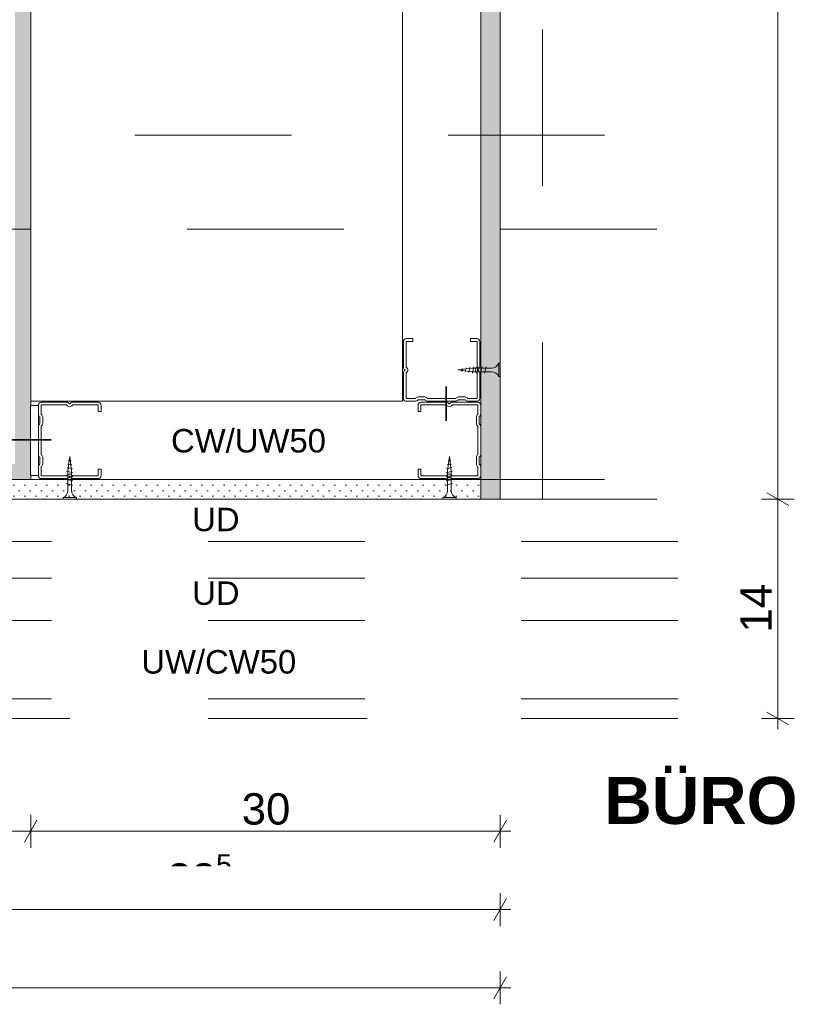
# Model space of a CAD drawing. Header units: metres. Extents: x -4 to 100, y -11 to 17.
# Tile 720 of 728: x 90.342 to 90.837, y -11.04 to -10.412. Entities that reach past the tile are written whole.
import ezdxf

# ---------------------------------------------------------------- set-up
doc = ezdxf.new("R2010")
doc.units = ezdxf.units.M
doc.header["$MEASUREMENT"] = 0
for name, pattern in [('Strichlinie doppelt', [0.546806, 0.264583, -0.105833, 0.070556, -0.105833]), ('Strichlinie eng', [0.115, 0.075, -0.04]), ('Untersicht', [0.1, 0.075, -0.025]), ('Wipeout_Contour', [1, 0, -1])]:
    doc.linetypes.add(name, pattern=pattern)
for name, color, linetype in [('152 - Bemaßung_ Beschriftung.Ausbau', 7, 'Continuous'), ('451 - Universal.Achsen Raster', 7, 'Continuous'), ('607 - Struktur.Stütze', 7, 'Continuous'), ('608 - Struktur.Träger', 7, 'Continuous'), ('650 - Abdeckung.Fußboden Aufbau', 7, 'Continuous'), ('653 - Abdeckung.TB Verkofferung', 7, 'Continuous'), ('660 - Unterkonstruktion.Trockenbau', 7, 'Continuous'), ('Neubau_606 - Struktur.Wand Innen Ausbau', 7, 'Continuous'), ('Neubau_653 - Abdeckung.TB Verkofferung', 7, 'Continuous')]:
    doc.layers.add(name, color=color, linetype=linetype)
doc.styles.add('ERSTELLTER_STIL_1', font='txt')
doc.styles.add('ERSTELLTER_STIL_2', font='txt')
doc.dimstyles.new('ERSTELLTER_STIL__15', dxfattribs={"dimtxt": 0.02, "dimasz": 0.01064, "dimexe": 0.18, "dimexo": 0.0625, "dimgap": 0, "dimtad": 1, "dimtih": 1, "dimtoh": 1, "dimzin": 0, "dimdsep": 46, "dimtxsty": 'ERSTELLTER_STIL_2', "dimblk": 'ARROWHEAD_2', "dimblk1": 'ARROWHEAD_2', "dimblk2": 'ARROWHEAD_2', "dimcen": 0.09, "dimse1": 1, "dimse2": 1, "dimclrd": 7, "dimclre": 7, "dimclrt": 7, "dimazin": 0, "dimtfac": 1, "dimtdec": 4, "dimtmove": 0, "dimatfit": 3, "dimfxl": 1, "dimtolj": 1, "dimtzin": 0, "dimarcsym": 0})
doc.dimstyles.new('ERSTELLTER_STIL__17', dxfattribs={"dimtxt": 0.02, "dimasz": 0.01064, "dimexe": 0.18, "dimexo": 0.0625, "dimgap": 0, "dimtad": 1, "dimzin": 0, "dimdsep": 46, "dimtxsty": 'ERSTELLTER_STIL_2', "dimblk": 'ARROWHEAD_2', "dimblk1": 'ARROWHEAD_2', "dimblk2": 'ARROWHEAD_2', "dimcen": 0.09, "dimse1": 1, "dimse2": 1, "dimclrd": 7, "dimclre": 7, "dimclrt": 7, "dimazin": 0, "dimtfac": 1, "dimtdec": 4, "dimtmove": 0, "dimatfit": 3, "dimfxl": 1, "dimtolj": 1, "dimtzin": 0, "dimarcsym": 0})
pattern_1 = [(45, (90.171852, -10.372977), (-0.003535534, 0.003535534), [0, -0.005])]

# ---------------------------------------------------------------- blocks, each defined once
blk = doc.blocks.new('*D898', base_point=(90.17185, -10.37298))
at = {"layer": '152 - Bemaßung_ Beschriftung.Ausbau', "color": 7, "linetype": 'Continuous', "lineweight": 9}
for p, q in [((90.81921, -10.71374), (90.83321, -10.72182)), ((90.83671, -10.71778), (90.81571, -10.71778)), ((90.82621, -10.85777), (90.82621, -10.71778)), ((90.83671, -10.85777), (90.81571, -10.85777)), ((90.81921, -10.85373), (90.83321, -10.86182)), ((90.82621, -10.86462), (90.82621, -10.85777))]:
    blk.add_line(p, q, dxfattribs=at)
at = {"color": 254, "linetype": 'Wipeout_Contour', "lineweight": 0, "ltscale": 365.808411}
blk.add_wipeout([(90.82581, -10.80655), (90.82581, -10.769), (90.79861, -10.769), (90.79861, -10.80655)], dxfattribs=at).dxf.layer = '152 - Bemaßung_ Beschriftung.Ausbau'
at = {"layer": '152 - Bemaßung_ Beschriftung.Ausbau', "color": 7, "lineweight": 9, "insert": (90.82221, -10.80295), "char_height": 0.02, "attachment_point": 7, "rotation": 90, "style": 'ERSTELLTER_STIL_2'}
blk.add_mtext('\\A1;{\\pql;\\fArial|b0|i0|c0|p38;14}', dxfattribs=at)
blk = doc.blocks.new('ARROWHEAD_2')
at = {"color": 0, "linetype": 'Continuous', "lineweight": 0}
for p, q in [((-0.378, -0.655), (0.378, 0.655)), ((0, 0), (-1, 0))]:
    blk.add_line(p, q, dxfattribs=at)
blk = doc.blocks.new('*D899', base_point=(90.17185, -10.37298))
at = {"layer": '152 - Bemaßung_ Beschriftung.Ausbau', "color": 7, "linetype": 'Continuous', "lineweight": 9}
for p, q in [((90.81921, -10.01873), (90.83321, -10.02682)), ((90.83671, -10.02277), (90.81571, -10.02277)), ((90.82621, -10.71778), (90.82621, -10.02277)), ((90.81921, -10.71374), (90.83321, -10.72182)), ((90.83671, -10.71778), (90.81571, -10.71778))]:
    blk.add_line(p, q, dxfattribs=at)
at = {"layer": '152 - Bemaßung_ Beschriftung.Ausbau', "color": 7, "lineweight": 9, "insert": (90.82254, -10.39046), "char_height": 0.02, "attachment_point": 7, "rotation": 90, "style": 'ERSTELLTER_STIL_2'}
blk.add_mtext('\\A1;{\\pql;\\fArial|b0|i0|c0|p38;69\\fArial|b0|i0|c0|p38;\\A1{\\H.66x;\\S5^  ;}}', dxfattribs=at)
at = {"color": 254, "linetype": 'Wipeout_Contour', "lineweight": 0, "ltscale": 365.615191}
blk.add_wipeout([(90.82581, -10.39406), (90.82581, -10.34649), (90.79861, -10.34649), (90.79861, -10.39406)], dxfattribs=at).dxf.layer = '152 - Bemaßung_ Beschriftung.Ausbau'
blk = doc.blocks.new('*D904', base_point=(90.17185, -10.37298))
at = {"layer": '152 - Bemaßung_ Beschriftung.Ausbau', "color": 7, "linetype": 'Continuous', "lineweight": 9}
for p, q in [((90.26386, -10.94036), (90.26386, -10.91936)), ((90.34886, -10.94036), (90.34886, -10.91936)), ((90.2679, -10.92286), (90.25982, -10.93686)), ((90.3529, -10.92286), (90.34482, -10.93686)), ((90.26386, -10.92986), (90.34886, -10.92986))]:
    blk.add_line(p, q, dxfattribs=at)
at = {"layer": '152 - Bemaßung_ Beschriftung.Ausbau', "color": 7, "lineweight": 9, "insert": (90.29377, -10.92619), "char_height": 0.02, "attachment_point": 7, "style": 'ERSTELLTER_STIL_2'}
blk.add_mtext('\\A1;{\\pql;\\fArial|b0|i0|c0|p38;8\\fArial|b0|i0|c0|p38;\\A1{\\H.66x;\\S5^  ;}}', dxfattribs=at)
at = {"color": 254, "linetype": 'Wipeout_Contour', "lineweight": 0, "ltscale": 363.860389}
blk.add_wipeout([(90.29017, -10.92946), (90.32256, -10.92946), (90.32256, -10.90226), (90.29017, -10.90226)], dxfattribs=at).dxf.layer = '152 - Bemaßung_ Beschriftung.Ausbau'
blk = doc.blocks.new('*D905', base_point=(90.17185, -10.37298))
at = {"layer": '152 - Bemaßung_ Beschriftung.Ausbau', "color": 7, "linetype": 'Continuous', "lineweight": 9}
for p, q in [((90.34886, -10.94036), (90.34886, -10.91936)), ((90.64886, -10.94036), (90.64886, -10.91936)), ((90.3529, -10.92286), (90.34482, -10.93686)), ((90.64482, -10.93686), (90.6529, -10.92286)), ((90.34886, -10.92986), (90.64886, -10.92986)), ((90.64886, -10.92986), (90.6557, -10.92986))]:
    blk.add_line(p, q, dxfattribs=at)
at = {"color": 254, "linetype": 'Wipeout_Contour', "lineweight": 0, "ltscale": 364.624822}
blk.add_wipeout([(90.48008, -10.92946), (90.51764, -10.92946), (90.51764, -10.90226), (90.48008, -10.90226)], dxfattribs=at).dxf.layer = '152 - Bemaßung_ Beschriftung.Ausbau'
at = {"layer": '152 - Bemaßung_ Beschriftung.Ausbau', "color": 7, "lineweight": 9, "insert": (90.48368, -10.92586), "char_height": 0.02, "attachment_point": 7, "style": 'ERSTELLTER_STIL_2'}
blk.add_mtext('\\A1;{\\pql;\\fArial|b0|i0|c0|p38;30}', dxfattribs=at)
blk = doc.blocks.new('*D908', base_point=(90.17185, -10.37298))
at = {"layer": '152 - Bemaßung_ Beschriftung.Ausbau', "color": 7, "linetype": 'Continuous', "lineweight": 9}
for p, q in [((90.26386, -10.99036), (90.26386, -10.96936)), ((90.64886, -10.99036), (90.64886, -10.96936)), ((90.2679, -10.97286), (90.25982, -10.98686)), ((90.64482, -10.98686), (90.6529, -10.97286)), ((90.26386, -10.97986), (90.64886, -10.97986)), ((90.64886, -10.97986), (90.6557, -10.97986))]:
    blk.add_line(p, q, dxfattribs=at)
at = {"layer": '152 - Bemaßung_ Beschriftung.Ausbau', "color": 7, "lineweight": 9, "insert": (90.43618, -10.9762), "char_height": 0.02, "attachment_point": 7, "style": 'ERSTELLTER_STIL_2'}
blk.add_mtext('\\A1;{\\pql;\\fArial|b0|i0|c0|p38;38\\fArial|b0|i0|c0|p38;\\A1{\\H.66x;\\S5^  ;}}', dxfattribs=at)
at = {"color": 254, "linetype": 'Wipeout_Contour', "lineweight": 0, "ltscale": 364.480077}
blk.add_wipeout([(90.43258, -10.97946), (90.48015, -10.97946), (90.48015, -10.95226), (90.43258, -10.95226)], dxfattribs=at).dxf.layer = '152 - Bemaßung_ Beschriftung.Ausbau'
blk = doc.blocks.new('*D909', base_point=(90.17185, -10.37298))
at = {"layer": '152 - Bemaßung_ Beschriftung.Ausbau', "color": 7, "linetype": 'Continuous', "lineweight": 9}
for p, q in [((89.67884, -11.04036), (89.67884, -11.01936)), ((90.64886, -11.04036), (90.64886, -11.01936)), ((89.68288, -11.02286), (89.6748, -11.03686)), ((90.64482, -11.03686), (90.6529, -11.02286)), ((89.67199, -11.02986), (89.67884, -11.02986)), ((89.67884, -11.02986), (90.64886, -11.02986)), ((90.64886, -11.02986), (90.6557, -11.02986))]:
    blk.add_line(p, q, dxfattribs=at)
at = {"color": 254, "linetype": 'Wipeout_Contour', "lineweight": 0, "ltscale": 363.342763}
blk.add_wipeout([(90.14507, -11.02946), (90.18263, -11.02946), (90.18263, -11.00226), (90.14507, -11.00226)], dxfattribs=at).dxf.layer = '152 - Bemaßung_ Beschriftung.Ausbau'
at = {"layer": '152 - Bemaßung_ Beschriftung.Ausbau', "color": 7, "lineweight": 9, "insert": (90.14867, -11.02586), "char_height": 0.02, "attachment_point": 7, "style": 'ERSTELLTER_STIL_2'}
blk.add_mtext('\\A1;{\\pql;\\fArial|b0|i0|c0|p38;97}', dxfattribs=at)

msp = doc.modelspace()

# ---------------------------------------------------------------- hatches: boundary and pattern name
at = {"layer": '607 - Struktur.Stütze', "linetype": 'Continuous', "lineweight": 5}
h = msp.add_hatch(dxfattribs=at)
h.set_pattern_fill('Gips_0006', style=0, pattern_type=2)
h.set_pattern_definition(pattern_1)
h.paths.add_polyline_path([(90.34886, -10.70527), (90.08789, -10.70527), (90.08789, -10.69527), (90.33886, -10.69527), (90.33886, -9.89527), (90.08789, -9.89527), (90.08789, -9.88527), (90.34886, -9.88527)])
at = {"layer": 'Neubau_606 - Struktur.Wand Innen Ausbau', "linetype": 'Continuous', "lineweight": 5}
h = msp.add_hatch(dxfattribs=at)
h.set_pattern_fill('Gips_0006', color=1, style=0, pattern_type=2)
h.set_pattern_definition(pattern_1)
h.paths.add_polyline_path([(90.63636, -10.71777), (90.63632, -10.02277), (90.64882, -10.02277), (90.64886, -10.71778)])
h = msp.add_hatch(dxfattribs=at)
h.set_pattern_fill('Gips_0006', color=1, style=0, pattern_type=2)
h.set_pattern_definition(pattern_1)
h.paths.add_polyline_path([(90.63646, -10.71777), (90.26386, -10.71777), (90.26386, -10.70527), (90.63646, -10.70527)])

# ---------------------------------------------------------------- linework, layer by layer
at = {"layer": '608 - Struktur.Träger', "color": 7, "linetype": 'Untersicht', "lineweight": 13, "ltscale": 0.2}
for p, q in [((89.61549, -10.48527), (90.76224, -10.48527)), ((89.61549, -10.70527), (90.76224, -10.70527))]:
    msp.add_line(p, q, dxfattribs=at)
at = {"layer": '650 - Abdeckung.Fußboden Aufbau', "color": 7, "linetype": 'Continuous', "lineweight": 13}
msp.add_lwpolyline([(90.08789, -10.70527), (90.34886, -10.70527), (90.34886, -9.88527)], dxfattribs=at)
at = {"layer": '653 - Abdeckung.TB Verkofferung', "color": 1, "linetype": 'Continuous', "lineweight": 35}
msp.add_line((90.61434, -10.64585), (90.61434, -10.66766), dxfattribs=at)
at = {"layer": '653 - Abdeckung.TB Verkofferung', "color": 1, "linetype": 'Strichlinie eng', "lineweight": 13, "ltscale": 0.2}
msp.add_line((90.64886, -10.71778), (90.76224, -10.71778), dxfattribs=at)
at = {"layer": 'Neubau_606 - Struktur.Wand Innen Ausbau', "color": 1, "linetype": 'Continuous', "lineweight": 18}
for points in [[(90.58635, -10.65527), (90.58632, -10.02277)], [(90.34886, -10.65527), (90.58635, -10.65527)]]:
    msp.add_lwpolyline(points, dxfattribs=at)
at = {"layer": 'Neubau_606 - Struktur.Wand Innen Ausbau', "color": 1, "linetype": 'Continuous', "lineweight": 13, "flags": 128}
for points in [[(90.63636, -10.71777), (90.63632, -10.02277), (90.64882, -10.02277), (90.64886, -10.71778)], [(90.63646, -10.71777), (90.26386, -10.71777), (90.26386, -10.70527), (90.63646, -10.70527)]]:
    msp.add_lwpolyline(points, close=True, dxfattribs=at)
at = {"layer": 'Neubau_606 - Struktur.Wand Innen Ausbau', "color": 1, "linetype": 'Continuous', "lineweight": 5}
for points in [[(90.68639, -10.70527), (90.34886, -10.70527)], [(90.69889, -10.70527), (90.68639, -10.70527)]]:
    msp.add_lwpolyline(points, dxfattribs=at)
at = {"layer": 'Neubau_653 - Abdeckung.TB Verkofferung', "color": 1, "linetype": 'Strichlinie eng', "lineweight": 13, "ltscale": 0.2}
for p, q in [((90.67586, -10.71777), (90.67596, -10.0228)), ((90.76224, -10.74477), (90.26386, -10.74477)), ((90.76224, -10.76827), (90.26386, -10.76827)), ((90.76224, -10.79527), (90.26386, -10.79527)), ((90.76224, -10.84527), (90.26386, -10.84527)), ((90.26386, -10.85777), (90.76224, -10.85777)), ((90.76224, -10.85777), (90.26386, -10.85777))]:
    msp.add_line(p, q, dxfattribs=at)
at = {"layer": 'Neubau_653 - Abdeckung.TB Verkofferung', "color": 1, "linetype": 'Untersicht', "lineweight": 9, "ltscale": 0.2}
msp.add_line((90.37386, -10.85777), (90.26386, -10.85777), dxfattribs=at)

# ---------------------------------------------------------------- texts
at = {"layer": '152 - Bemaßung_ Beschriftung.Ausbau', "color": 7, "linetype": 'Continuous', "lineweight": 9, "insert": (90.7154, -10.92559), "char_height": 0.03, "attachment_point": 7, "style": 'ERSTELLTER_STIL_1'}
msp.add_mtext('\\A1;{\\pql;\\fArial|b1|i0|c0|p38;BÜRO}', dxfattribs=at)

# ---------------------------------------------------------------- next in the draw order: dimensions: what is measured, and where the dimension line sits
at = {"layer": '152 - Bemaßung_ Beschriftung.Ausbau', "color": 7, "linetype": 'Continuous', "lineweight": 9}
dim = msp.add_linear_dim(base=(90.82621, -10.71778), p1=(90.76224, -10.85777), p2=(89.67884, -10.71778), angle=90, dimstyle='ERSTELLTER_STIL__17', dxfattribs=at)
dim.commit()
dim.dimension.update_dxf_attribs({"geometry": '*D898', "text_midpoint": (90.81221, -10.78771), "dimtype": 160, "text_rotation": 90})

# ---------------------------------------------------------------- next in the draw order: dimensions: what is measured, and where the dimension line sits
dim = msp.add_linear_dim(base=(90.82621, -10.02277), p1=(89.67884, -10.71778), p2=(89.67887, -10.02277), angle=90, dimstyle='ERSTELLTER_STIL__17', dxfattribs=at)
dim.commit()
dim.dimension.update_dxf_attribs({"geometry": '*D899', "text_midpoint": (90.81221, -10.3482), "dimtype": 160, "text_rotation": 90})

# ---------------------------------------------------------------- next in the draw order: linework, layer by layer
at = {"layer": '451 - Universal.Achsen Raster', "color": 160, "linetype": 'Strichlinie doppelt', "lineweight": 9, "ltscale": 0.2, "true_color": 0x3232ff}
msp.add_line((90.74886, -10.54527), (89.57884, -10.54527), dxfattribs=at)
at = {"layer": '660 - Unterkonstruktion.Trockenbau', "color": 1, "linetype": 'Continuous', "lineweight": 5}
for p, q in [((90.64786, -10.63952), (90.64786, -10.63102)), ((90.62421, -10.63622), (90.62447, -10.63443)), ((90.62645, -10.63655), (90.62698, -10.63396)), ((90.62868, -10.63692), (90.62949, -10.63349)), ((90.63106, -10.63727), (90.63206, -10.63327)), ((90.63366, -10.63727), (90.63466, -10.63327)), ((90.63626, -10.63727), (90.63726, -10.63327)), ((90.63886, -10.63727), (90.63986, -10.63327)), ((90.37285, -10.69313), (90.37464, -10.69339)), ((90.61731, -10.69313), (90.61551, -10.69339)), ((90.37179, -10.69998), (90.37579, -10.70098)), ((90.37215, -10.6976), (90.37558, -10.69841)), ((90.37252, -10.69537), (90.37511, -10.6959)), ((90.61836, -10.69998), (90.61436, -10.70098)), ((90.61801, -10.6976), (90.61457, -10.69841)), ((90.61764, -10.69537), (90.61504, -10.6959))]:
    msp.add_line(p, q, dxfattribs=at)
at = {"layer": '660 - Unterkonstruktion.Trockenbau', "color": 1, "linetype": 'Continuous', "lineweight": 13, "flags": 128}
msp.add_lwpolyline([(90.59295, -10.61702), (90.59295, -10.61527), (90.58895, -10.61527, 0.414214), (90.58695, -10.61727), (90.58695, -10.63333, 0.267949), (90.58795, -10.63506, -0.57735), (90.58795, -10.63549, 0.267949), (90.58695, -10.63722), (90.58695, -10.65327, 0.414214), (90.58895, -10.65527), (90.59445, -10.65527, 0.250492), (90.59612, -10.65439, -0.250492), (90.59633, -10.65427), (90.60058, -10.65427, -0.250492), (90.60079, -10.65439, 0.250492), (90.60245, -10.65527), (90.62025, -10.65527, 0.250492), (90.62192, -10.65439, -0.250492), (90.62213, -10.65427), (90.62638, -10.65427, -0.250492), (90.62659, -10.65439, 0.250492), (90.62825, -10.65527), (90.63375, -10.65527, 0.414214), (90.63575, -10.65327), (90.63575, -10.63722, 0.267949), (90.63475, -10.63549, -0.57735), (90.63475, -10.63506, 0.267949), (90.63575, -10.63333), (90.63575, -10.61727, 0.414214), (90.63375, -10.61527), (90.62975, -10.61527), (90.62975, -10.61702), (90.63375, -10.61702, -0.414214), (90.634, -10.61727), (90.634, -10.63333, -0.267949), (90.63388, -10.63354, 0.57735), (90.63388, -10.63701, -0.267949), (90.634, -10.63722), (90.634, -10.65327, -0.414214), (90.63375, -10.65352), (90.62825, -10.65352, -0.250492), (90.62805, -10.65341, 0.250492), (90.62638, -10.65252), (90.62213, -10.65252, 0.250492), (90.62046, -10.65341, -0.250492), (90.62025, -10.65352), (90.60245, -10.65352, -0.250492), (90.60225, -10.65341, 0.250492), (90.60058, -10.65252), (90.59633, -10.65252, 0.250492), (90.59466, -10.65341, -0.250492), (90.59445, -10.65352), (90.58895, -10.65352, -0.414214), (90.5887, -10.65327), (90.5887, -10.63722, -0.267949), (90.58883, -10.63701, 0.57735), (90.58883, -10.63354, -0.267949), (90.5887, -10.63333), (90.5887, -10.61727, -0.414214), (90.58895, -10.61702)], format="xyb", close=True, dxfattribs=at)
at = {"layer": '660 - Unterkonstruktion.Trockenbau', "color": 1, "linetype": 'Continuous', "lineweight": 5, "flags": 128}
msp.add_lwpolyline([(90.63079, -10.63415), (90.64336, -10.63415, 0.304192), (90.64786, -10.63102), (90.64886, -10.63102), (90.64886, -10.63952), (90.64786, -10.63952, 0.304191), (90.64336, -10.6364), (90.63079, -10.6364), (90.62165, -10.63527)], format="xyb", close=True, dxfattribs=at)

# ---------------------------------------------------------------- next in the draw order: texts
at = {"layer": '152 - Bemaßung_ Beschriftung.Ausbau', "color": 7, "linetype": 'Continuous', "lineweight": 9, "insert": (90.43853, -10.6882), "char_height": 0.015, "attachment_point": 7, "style": 'ERSTELLTER_STIL_2'}
msp.add_mtext('\\A1;{\\pql;\\fArial|b0|i0|c0|p38;CW\\fArial|b0|i0|c0|p38;/UW\\fArial|b0|i0|c0|p38;50}', dxfattribs=at)

# ---------------------------------------------------------------- next in the draw order: dimensions: what is measured, and where the dimension line sits
at = {"layer": '152 - Bemaßung_ Beschriftung.Ausbau', "color": 7, "linetype": 'Continuous', "lineweight": 9}
dim = msp.add_linear_dim(base=(90.3488632, -10.9298576), p1=(90.2638631, -10.7052748), p2=(90.3488632, -10.7052748), dimstyle='ERSTELLTER_STIL__15', dxfattribs=at)
dim.commit()
dim.dimension.update_dxf_attribs({"geometry": '*D904', "text_midpoint": (90.3284014, -10.9158576), "dimtype": 160})

# ---------------------------------------------------------------- next in the draw order: dimensions: what is measured, and where the dimension line sits
dim = msp.add_linear_dim(base=(90.64886, -10.92986), p1=(90.34886, -10.70527), p2=(90.64886, -10.71778), dimstyle='ERSTELLTER_STIL__15', dxfattribs=at)
dim.commit()
dim.dimension.update_dxf_attribs({"geometry": '*D905', "text_midpoint": (90.49893, -10.91586), "dimtype": 160})

# ---------------------------------------------------------------- next in the draw order: dimensions: what is measured, and where the dimension line sits
dim = msp.add_linear_dim(base=(90.648858, -10.979858), p1=(90.263863, -10.705275), p2=(90.648858, -10.717777), dimstyle='ERSTELLTER_STIL__15', dxfattribs=at)
dim.commit()
dim.dimension.update_dxf_attribs({"geometry": '*D908', "text_midpoint": (90.478434, -10.965858), "dimtype": 160})

# ---------------------------------------------------------------- next in the draw order: linework, layer by layer
at = {"layer": '660 - Unterkonstruktion.Trockenbau', "color": 1, "linetype": 'Continuous', "lineweight": 5}
for p, q in [((90.37179, -10.70258), (90.37579, -10.70358)), ((90.37179, -10.70518), (90.37579, -10.70618)), ((90.61836, -10.70258), (90.61436, -10.70358)), ((90.61836, -10.70518), (90.61436, -10.70618)), ((90.37179, -10.70778), (90.37579, -10.70878)), ((90.61836, -10.70778), (90.61436, -10.70878))]:
    msp.add_line(p, q, dxfattribs=at)
at = {"layer": '660 - Unterkonstruktion.Trockenbau', "color": 1, "linetype": 'Continuous', "lineweight": 13, "flags": 128}
msp.add_lwpolyline([(90.59811, -10.66187), (90.59636, -10.66187), (90.59636, -10.65787, -0.414214), (90.59836, -10.65587), (90.61441, -10.65587, -0.267949), (90.61614, -10.65687, 0.57735), (90.61657, -10.65687, -0.267949), (90.61831, -10.65587), (90.63436, -10.65587, -0.414214), (90.63636, -10.65787), (90.63636, -10.66337, -0.250492), (90.63547, -10.66504, 0.250492), (90.63536, -10.66525), (90.63536, -10.6695, 0.250492), (90.63547, -10.66971, -0.250492), (90.63636, -10.67137), (90.63636, -10.68917, -0.250492), (90.63547, -10.69084, 0.250492), (90.63536, -10.69105), (90.63536, -10.6953, 0.250492), (90.63547, -10.69551, -0.250492), (90.63636, -10.69717), (90.63636, -10.70267, -0.414214), (90.63436, -10.70467), (90.61831, -10.70467, -0.267949), (90.61657, -10.70367, 0.57735), (90.61614, -10.70367, -0.267949), (90.61441, -10.70467), (90.59836, -10.70467, -0.414214), (90.59636, -10.70267), (90.59636, -10.69867), (90.59811, -10.69867), (90.59811, -10.70267, 0.414214), (90.59836, -10.70292), (90.61441, -10.70292, 0.267949), (90.61463, -10.7028, -0.57735), (90.61809, -10.7028, 0.267949), (90.61831, -10.70292), (90.63436, -10.70292, 0.414214), (90.63461, -10.70267), (90.63461, -10.69717, 0.250492), (90.6345, -10.69697, -0.250492), (90.63361, -10.6953), (90.63361, -10.69105, -0.250492), (90.6345, -10.68938, 0.250492), (90.63461, -10.68917), (90.63461, -10.67137, 0.250492), (90.6345, -10.67117, -0.250492), (90.63361, -10.6695), (90.63361, -10.66525, -0.250492), (90.6345, -10.66358, 0.250492), (90.63461, -10.66337), (90.63461, -10.65787, 0.414214), (90.63436, -10.65762), (90.61831, -10.65762, 0.267949), (90.61809, -10.65775, -0.57735), (90.61463, -10.65775, 0.267949), (90.61441, -10.65762), (90.59836, -10.65762, 0.414214), (90.59811, -10.65787)], format="xyb", close=True, dxfattribs=at)

# ---------------------------------------------------------------- next in the draw order: dimensions: what is measured, and where the dimension line sits
at = {"layer": '152 - Bemaßung_ Beschriftung.Ausbau', "color": 7, "linetype": 'Continuous', "lineweight": 9}
dim = msp.add_linear_dim(base=(90.64886, -11.02986), p1=(89.67884, -10.71778), p2=(90.64886, -10.71778), dimstyle='ERSTELLTER_STIL__15', dxfattribs=at)
dim.commit()
dim.dimension.update_dxf_attribs({"geometry": '*D909', "text_midpoint": (90.16392, -11.01586), "dimtype": 160})

# ---------------------------------------------------------------- next in the draw order: wipeouts: each hides what was drawn before it
at = {"color": 254, "linetype": 'Wipeout_Contour', "lineweight": 0, "ltscale": 363.926985}
msp.add_wipeout([(90.35379, -10.70267), (90.35379, -10.65787), (90.34879, -10.65787), (90.34879, -10.70267)], dxfattribs=at).dxf.layer = '660 - Unterkonstruktion.Trockenbau'

# ---------------------------------------------------------------- next in the draw order: linework, layer by layer
at = {"layer": '653 - Abdeckung.TB Verkofferung', "color": 1, "linetype": 'Continuous', "lineweight": 35}
msp.add_line((90.32369, -10.67998), (90.36199, -10.67998), dxfattribs=at)
at = {"layer": '660 - Unterkonstruktion.Trockenbau', "color": 1, "linetype": 'Continuous', "lineweight": 5}
for p, q in [((90.36954, -10.71678), (90.37804, -10.71678)), ((90.62061, -10.71678), (90.61211, -10.71678))]:
    msp.add_line(p, q, dxfattribs=at)
at = {"layer": '660 - Unterkonstruktion.Trockenbau', "color": 1, "linetype": 'Continuous', "lineweight": 13, "flags": 128}
msp.add_lwpolyline([(90.39204, -10.66187), (90.39379, -10.66187), (90.39379, -10.65787, 0.414214), (90.39179, -10.65587), (90.37574, -10.65587, 0.267949), (90.37401, -10.65687, -0.57735), (90.37358, -10.65687, 0.267949), (90.37185, -10.65587), (90.35579, -10.65587, 0.414214), (90.35379, -10.65787), (90.35379, -10.66337, 0.250492), (90.35468, -10.66504, -0.250492), (90.35479, -10.66525), (90.35479, -10.6695, -0.250492), (90.35468, -10.66971, 0.250492), (90.35379, -10.67137), (90.35379, -10.68917, 0.250492), (90.35468, -10.69084, -0.250492), (90.35479, -10.69105), (90.35479, -10.6953, -0.250492), (90.35468, -10.69551, 0.250492), (90.35379, -10.69717), (90.35379, -10.70267, 0.414214), (90.35579, -10.70467), (90.37185, -10.70467, 0.267949), (90.37358, -10.70367, -0.57735), (90.37401, -10.70367, 0.267949), (90.37574, -10.70467), (90.39179, -10.70467, 0.414214), (90.39379, -10.70267), (90.39379, -10.69867), (90.39204, -10.69867), (90.39204, -10.70267, -0.414214), (90.39179, -10.70292), (90.37574, -10.70292, -0.267949), (90.37553, -10.7028, 0.57735), (90.37206, -10.7028, -0.267949), (90.37185, -10.70292), (90.35579, -10.70292, -0.414214), (90.35554, -10.70267), (90.35554, -10.69717, -0.250492), (90.35566, -10.69697, 0.250492), (90.35654, -10.6953), (90.35654, -10.69105, 0.250492), (90.35566, -10.68938, -0.250492), (90.35554, -10.68917), (90.35554, -10.67137, -0.250492), (90.35566, -10.67117, 0.250492), (90.35654, -10.6695), (90.35654, -10.66525, 0.250492), (90.35566, -10.66358, -0.250492), (90.35554, -10.66337), (90.35554, -10.65787, -0.414214), (90.35579, -10.65762), (90.37185, -10.65762, -0.267949), (90.37206, -10.65775, 0.57735), (90.37553, -10.65775, -0.267949), (90.37574, -10.65762), (90.39179, -10.65762, -0.414214), (90.39204, -10.65787)], format="xyb", close=True, dxfattribs=at)
at = {"layer": '660 - Unterkonstruktion.Trockenbau', "color": 1, "linetype": 'Continuous', "lineweight": 5, "flags": 128}
msp.add_lwpolyline([(90.35379, -10.70267), (90.34879, -10.70267), (90.34879, -10.65787), (90.35379, -10.65787)], close=True, dxfattribs=at)
for points in [[(90.37492, -10.69971), (90.37492, -10.71228, 0.304192), (90.37804, -10.71678), (90.37804, -10.71778), (90.36954, -10.71778), (90.36954, -10.71678, 0.304191), (90.37267, -10.71228), (90.37267, -10.69971), (90.37379, -10.69057)], [(90.61523, -10.69971), (90.61523, -10.71228, -0.304192), (90.61211, -10.71678), (90.61211, -10.71778), (90.62061, -10.71778), (90.62061, -10.71678, -0.304191), (90.61748, -10.71228), (90.61748, -10.69971), (90.61636, -10.69057)]]:
    msp.add_lwpolyline(points, format="xyb", close=True, dxfattribs=at)

# ---------------------------------------------------------------- next in the draw order: texts
at = {"layer": '152 - Bemaßung_ Beschriftung.Ausbau', "color": 7, "linetype": 'Continuous', "lineweight": 9, "char_height": 0.015, "attachment_point": 7, "style": 'ERSTELLTER_STIL_2'}
for s, insert in [('\\A1;{\\pql;\\fArial|b0|i0|c0|p38;UD}', (90.45203, -10.73844)), ('\\A1;{\\pql;\\fArial|b0|i0|c0|p38;UD}', (90.45203, -10.78549)), ('\\A1;{\\pql;\\fArial|b0|i0|c0|p38;UW/\\fArial|b0|i0|c0|p38;CW50}', (90.41956, -10.82937))]:
    msp.add_mtext(s, dxfattribs=dict(at, insert=insert))

doc.saveas('drawing.dxf')
